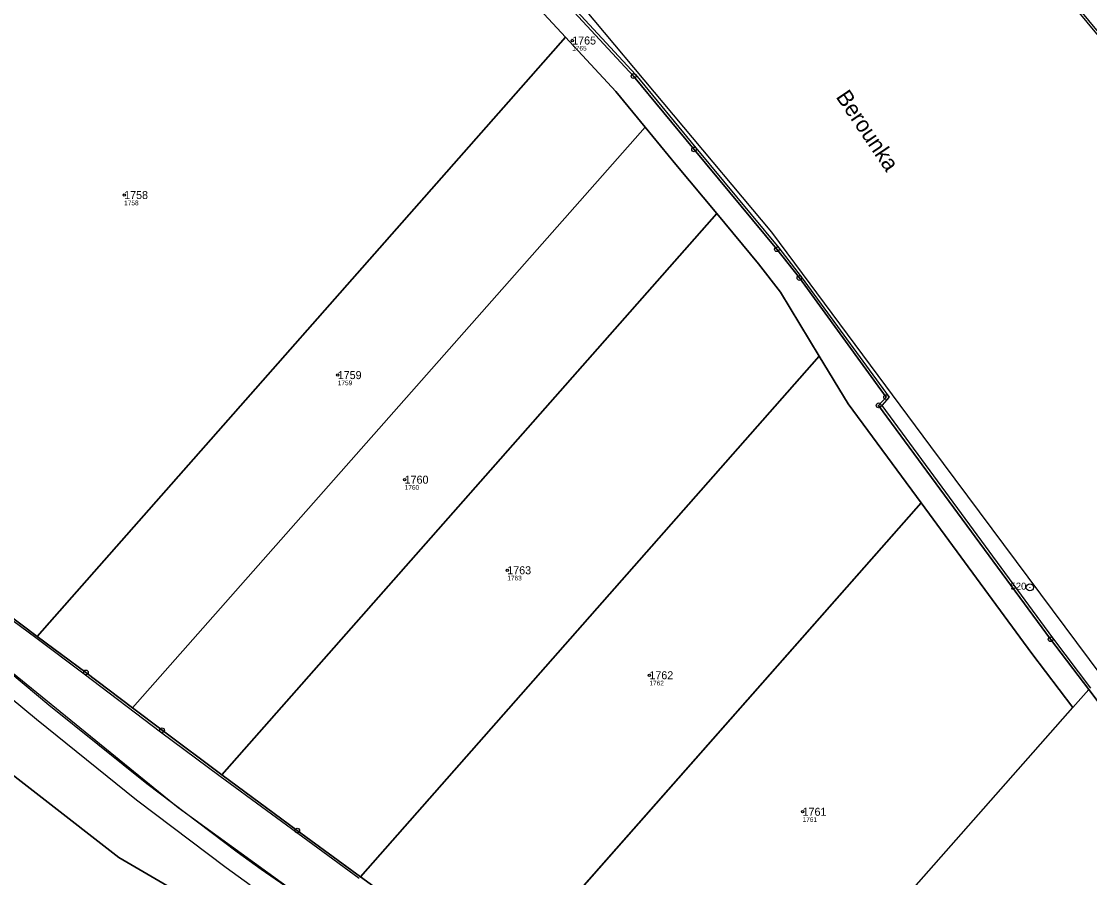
# Model space of a CAD drawing. Extents: x -770088 to -765625, y -1057899 to -1053934.
# Drawn here: x -767713.5 to -767486.6, y -1054854.3 to -1054672.3 of the extents above; entities that cross this region are included whole.
import ezdxf

# ---------------------------------------------------------------- set-up
doc = ezdxf.new("R2010")
doc.units = 0
for name, color, linetype in [('Definiční body', 7, 'Continuous'), ('Hranice parcel', 7, 'Continuous'), ('Parcelní čísla', 7, 'Continuous'), ('Polygon ku', 7, 'Continuous'), ('Polygon parcely', 7, 'Continuous'), ('Pop  PČ popisy', 7, 'Continuous'), ('Poz předměty', 7, 'Continuous'), ('Vnitřní kresba', 7, 'Continuous'), ('Značky bodu BP', 7, 'Continuous')]:
    doc.layers.add(name, color=color, linetype=linetype)

msp = doc.modelspace()

# ---------------------------------------------------------------- linework, layer by layer
at = {"layer": 'Definiční body'}
for centre in [(-767596.49, -1054676.4), (-767691.66, -1054709.24), (-767646.29, -1054747.49), (-767632.08, -1054769.71), (-767610.28, -1054788.96), (-767580.09, -1054811.27), (-767547.55, -1054840.27)]:
    msp.add_circle(centre, 0.25, dxfattribs=at)
at = {"layer": 'Hranice parcel'}
for p, q in [((-767710.11, -1054803), (-767597.89, -1054675.7)), ((-767689.86, -1054818.22), (-767581.02, -1054694.78)), ((-767670.9, -1054832.4), (-767565.79, -1054713.17)), ((-767544.01, -1054743.44), (-767641.44, -1054854.07)), ((-767522.37, -1054774.66), (-767610.9, -1054875.04)), ((-767486.78, -1054814.3), (-767490.16, -1054818.13)), ((-767559.18, -1054896.39), (-767490.16, -1054818.13))]:
    msp.add_line(p, q, dxfattribs=at)
for points in [[(-767486.78, -1054814.3), (-767494.87, -1054803.63), (-767531.4, -1054753.92), (-767529.81, -1054752.17), (-767548.24, -1054726.86), (-767553.01, -1054720.74), (-767570.6, -1054699.53), (-767583.46, -1054683.97), (-767598.77, -1054667.38), (-767615.82, -1054648.91), (-767647.82, -1054614.36), (-767664.72, -1054597.32), (-767669.79, -1054593.04)], [(-767597.89, -1054675.7), (-767602.44, -1054670.77), (-767619.49, -1054652.31), (-767651.43, -1054617.82), (-767661.88, -1054607.28)], [(-767478.92, -1054681.98), (-767481.23, -1054678.81), (-767489.54, -1054668.82)], [(-767581.02, -1054694.78), (-767587.23, -1054687.26), (-767597.89, -1054675.7)], [(-767565.79, -1054713.17), (-767574.45, -1054702.72), (-767581.02, -1054694.78)], [(-767544.01, -1054743.44), (-767552.23, -1054729.87), (-767556.91, -1054723.87), (-767565.79, -1054713.17)], [(-767514.25, -1054935.59), (-767524.16, -1054929.28), (-767573.93, -1054913.24), (-767618, -1054893.61), (-767692.81, -1054850), (-767725.45, -1054824.62), (-767801.61, -1054749.28), (-767814.04, -1054742.81)], [(-767781.76, -1054743.21), (-767763.4, -1054759.97), (-767752.71, -1054768.77), (-767737.12, -1054781.73), (-767721.22, -1054794.73), (-767710.11, -1054803)], [(-767522.37, -1054774.66), (-767537.85, -1054753.59), (-767544.01, -1054743.44)], [(-767490.16, -1054818.13), (-767498.88, -1054806.62), (-767522.37, -1054774.66)], [(-767710.11, -1054803), (-767699.8, -1054810.67), (-767689.86, -1054818.22)], [(-767396.53, -1054896.85), (-767407.07, -1054889.96), (-767432.66, -1054871.36), (-767441.46, -1054863.83), (-767459.71, -1054846.05), (-767478.57, -1054825.04), (-767480.71, -1054822.3), (-767486.78, -1054814.3)], [(-767689.86, -1054818.22), (-767683.62, -1054822.96), (-767670.9, -1054832.4)], [(-767670.9, -1054832.4), (-767654.89, -1054844.28), (-767641.44, -1054854.07)], [(-767641.44, -1054854.07), (-767614.94, -1054873.35), (-767610.9, -1054875.04)]]:
    msp.add_lwpolyline(points, dxfattribs=at)
at = {"layer": 'Polygon ku'}
msp.add_lwpolyline([(-767140.17, -1054882.61), (-767211.84, -1054874.41), (-767260.21, -1054864.01), (-767283.35, -1054855.99), (-767313.16, -1054845.16), (-767345.05, -1054830.51), (-767357.9, -1054823.47), (-767385.74, -1054799), (-767392.88, -1054792.13), (-767401.13, -1054784.2), (-767451.03, -1054719.22), (-767464.13, -1054702.17), (-767478.92, -1054681.98), (-767481.23, -1054678.81), (-767489.54, -1054668.82)], dxfattribs=at)
at = {"layer": 'Polygon parcely'}
for points in [[(-767376.37, -1054815.85), (-767392.88, -1054792.13), (-767401.13, -1054784.2), (-767451.03, -1054719.22), (-767464.13, -1054702.17), (-767478.92, -1054681.98), (-767481.23, -1054678.81), (-767489.54, -1054668.82), (-767542.5, -1054605.1), (-767586.86, -1054559.79), (-767589.1, -1054557.5), (-767595.04, -1054551.21), (-767599.89, -1054546.07), (-767608.07, -1054538.35), (-767658.51, -1054492.89), (-767678.7, -1054475.8), (-767687.01, -1054469.27), (-767710.03, -1054451.17), (-767729.36, -1054436.05)], [(-767602.44, -1054670.77), (-767597.89, -1054675.7), (-767587.23, -1054687.26), (-767581.02, -1054694.78), (-767574.45, -1054702.72), (-767565.79, -1054713.17), (-767556.91, -1054723.87), (-767552.23, -1054729.87), (-767544.01, -1054743.44), (-767537.85, -1054753.59), (-767522.37, -1054774.66), (-767498.88, -1054806.62), (-767490.16, -1054818.13), (-767486.78, -1054814.3), (-767494.87, -1054803.63), (-767531.4, -1054753.92), (-767529.81, -1054752.17), (-767548.24, -1054726.86), (-767553.01, -1054720.74), (-767570.6, -1054699.53), (-767583.46, -1054683.97), (-767598.77, -1054667.38)], [(-767598.77, -1054667.38), (-767583.46, -1054683.97), (-767570.6, -1054699.53), (-767553.01, -1054720.74), (-767548.24, -1054726.86), (-767529.81, -1054752.17), (-767531.4, -1054753.92), (-767494.87, -1054803.63), (-767486.78, -1054814.3), (-767480.71, -1054822.3), (-767478.57, -1054825.04), (-767459.71, -1054846.05), (-767441.46, -1054863.83), (-767432.66, -1054871.36), (-767407.07, -1054889.96), (-767396.53, -1054896.85), (-767384.33, -1054905.37), (-767353.65, -1054921.35), (-767308.71, -1054941.25), (-767271.59, -1054954.11), (-767235.16, -1054957.04), (-767152.63, -1054963.64)], [(-767347.13, -1054950.16), (-767361.37, -1054936.62), (-767364.27, -1054942.01), (-767467.23, -1054921.42), (-767472.78, -1054919.91), (-767475.64, -1054909.53), (-767495.23, -1054903.96), (-767502.2, -1054901.79), (-767506.94, -1054916.8), (-767534.64, -1054906.19), (-767552.86, -1054898.93), (-767559.18, -1054896.39), (-767577.58, -1054889), (-767610.9, -1054875.04), (-767614.94, -1054873.35), (-767641.44, -1054854.07), (-767654.89, -1054844.28), (-767670.9, -1054832.4), (-767683.62, -1054822.96), (-767689.86, -1054818.22), (-767699.8, -1054810.67), (-767710.11, -1054803), (-767721.22, -1054794.73)], [(-767725.45, -1054824.62), (-767692.81, -1054850), (-767618, -1054893.61), (-767573.93, -1054913.24), (-767524.16, -1054929.28), (-767514.25, -1054935.59), (-767479.62, -1054945.09), (-767462.61, -1054944.07), (-767376.02, -1054961.44), (-767381.09, -1054971.25), (-767372.36, -1054980.44), (-767346.77, -1054973.36), (-767344.04, -1054968.14), (-767267.36, -1054975.85), (-767182.41, -1054981.69)], [(-767618, -1054893.61), (-767692.81, -1054850), (-767725.45, -1054824.62)]]:
    msp.add_lwpolyline(points, dxfattribs=at)
for points in [[(-767737.12, -1054781.73), (-767721.22, -1054794.73), (-767710.11, -1054803), (-767597.89, -1054675.7), (-767602.44, -1054670.77), (-767619.49, -1054652.31), (-767651.43, -1054617.82), (-767661.88, -1054607.28), (-767781.76, -1054743.21), (-767763.4, -1054759.97), (-767752.71, -1054768.77)], [(-767581.02, -1054694.78), (-767587.23, -1054687.26), (-767597.89, -1054675.7), (-767710.11, -1054803), (-767699.8, -1054810.67), (-767689.86, -1054818.22)], [(-767683.62, -1054822.96), (-767670.9, -1054832.4), (-767565.79, -1054713.17), (-767574.45, -1054702.72), (-767581.02, -1054694.78), (-767689.86, -1054818.22)], [(-767552.23, -1054729.87), (-767556.91, -1054723.87), (-767565.79, -1054713.17), (-767670.9, -1054832.4), (-767654.89, -1054844.28), (-767641.44, -1054854.07), (-767544.01, -1054743.44)], [(-767537.85, -1054753.59), (-767544.01, -1054743.44), (-767641.44, -1054854.07), (-767614.94, -1054873.35), (-767610.9, -1054875.04), (-767522.37, -1054774.66)], [(-767577.58, -1054889), (-767559.18, -1054896.39), (-767490.16, -1054818.13), (-767498.88, -1054806.62), (-767522.37, -1054774.66), (-767610.9, -1054875.04)], [(-767467.23, -1054921.42), (-767364.27, -1054942.01), (-767361.37, -1054936.62), (-767392.17, -1054903.35), (-767396.53, -1054896.85), (-767407.07, -1054889.96), (-767432.66, -1054871.36), (-767441.46, -1054863.83), (-767459.71, -1054846.05), (-767478.57, -1054825.04), (-767480.71, -1054822.3), (-767486.78, -1054814.3), (-767490.16, -1054818.13), (-767559.18, -1054896.39), (-767552.86, -1054898.93), (-767534.64, -1054906.19), (-767506.94, -1054916.8), (-767502.2, -1054901.79), (-767495.23, -1054903.96), (-767475.64, -1054909.53), (-767472.78, -1054919.91)]]:
    msp.add_lwpolyline(points, close=True, dxfattribs=at)
at = {"layer": 'Poz předměty'}
for p, q in [((-767727.73, -1054800.74), (-767680.2, -1054839.36)), ((-767724.56, -1054803.5), (-767707.63, -1054817.54)), ((-767710.28, -1054820.66), (-767729.91, -1054804.4)), ((-767707.63, -1054817.54), (-767686.82, -1054834.29)), ((-767689.02, -1054837.79), (-767710.28, -1054820.66)), ((-767686.82, -1054834.29), (-767667.67, -1054848.8)), ((-767670.03, -1054852.2), (-767689.02, -1054837.79)), ((-767680.2, -1054839.36), (-767655.49, -1054857.29)), ((-767667.67, -1054848.8), (-767662.56, -1054852.47)), ((-767664.88, -1054855.85), (-767670.03, -1054852.2)), ((-767662.56, -1054852.47), (-767652.28, -1054859.54))]:
    msp.add_line(p, q, dxfattribs=at)
at = {"layer": 'Vnitřní kresba'}
for p, q in [((-767554.1, -1054717.11), (-767603.87, -1054657.62)), ((-767598.4, -1054667.04), (-767583.07, -1054683.65)), ((-767489.92, -1054669.14), (-767481.62, -1054679.13)), ((-767583.07, -1054683.65), (-767570.21, -1054699.21)), ((-767570.21, -1054699.21), (-767552.62, -1054720.42)), ((-767520.29, -1054762.68), (-767554.1, -1054717.11)), ((-767552.62, -1054720.42), (-767547.83, -1054726.58)), ((-767547.83, -1054726.58), (-767529.17, -1054752.21)), ((-767529.17, -1054752.21), (-767530.75, -1054753.96)), ((-767530.75, -1054753.96), (-767494.47, -1054803.33)), ((-767478.26, -1054819.19), (-767520.29, -1054762.68)), ((-767710.46, -1054803.34), (-767721.52, -1054795.13)), ((-767700.15, -1054811.02), (-767710.46, -1054803.34)), ((-767494.47, -1054803.33), (-767486.38, -1054814)), ((-767683.92, -1054823.36), (-767700.15, -1054811.02)), ((-767671.26, -1054832.76), (-767683.92, -1054823.36)), ((-767641.73, -1054854.47), (-767671.26, -1054832.76))]:
    msp.add_line(p, q, dxfattribs=at)
at = {"layer": 'Značky bodu BP'}
for centre, radius in [((-767583.46, -1054683.97), 0.5), ((-767583.46, -1054683.97), 0.0303), ((-767570.6, -1054699.53), 0.5), ((-767570.6, -1054699.53), 0.0303), ((-767553.01, -1054720.74), 0.5), ((-767553.01, -1054720.74), 0.0303), ((-767548.24, -1054726.86), 0.5), ((-767548.24, -1054726.86), 0.0303), ((-767531.4, -1054753.92), 0.5), ((-767529.81, -1054752.17), 0.5), ((-767529.81, -1054752.17), 0.0303), ((-767531.4, -1054753.92), 0.0303), ((-767499.28, -1054792.6), 0.75), ((-767499.28, -1054792.6), 0.03), ((-767494.87, -1054803.63), 0.5), ((-767494.87, -1054803.63), 0.0303), ((-767699.8, -1054810.67), 0.5), ((-767699.8, -1054810.67), 0.0303), ((-767683.62, -1054822.96), 0.5), ((-767683.62, -1054822.96), 0.0303), ((-767654.89, -1054844.28), 0.5), ((-767654.89, -1054844.28), 0.0303)]:
    msp.add_circle(centre, radius, dxfattribs=at)

# ---------------------------------------------------------------- texts
at = {"layer": 'Definiční body'}
for s, p in [('1765', (-767596.49, -1054678.56)), ('1758', (-767691.66, -1054711.4)), ('1759', (-767646.29, -1054749.65)), ('1760', (-767632.08, -1054771.87)), ('1763', (-767610.28, -1054791.12)), ('1762', (-767580.09, -1054813.43)), ('1761', (-767547.55, -1054842.43))]:
    msp.add_text(s, height=1, dxfattribs=at).set_placement(p)
at = {"layer": 'Parcelní čísla'}
for s, p in [('1765', (-767596.49, -1054677.25)), ('1758', (-767691.66, -1054710.09)), ('1759', (-767646.29, -1054748.34)), ('1760', (-767632.08, -1054770.56)), ('1763', (-767610.28, -1054789.81)), ('1762', (-767580.09, -1054812.12)), ('1761', (-767547.55, -1054841.12))]:
    msp.add_text(s, height=1.7, dxfattribs=at).set_placement(p)
at = {"layer": 'Pop  PČ popisy'}
msp.add_text('Berounka', height=3.4, rotation=304, dxfattribs=at).set_placement((-767540.59, -1054688.38))
at = {"layer": 'Značky bodu BP'}
msp.add_text('520', height=1.5, dxfattribs=at).set_placement((-767503.38, -1054793.1))

doc.saveas('drawing.dxf')
